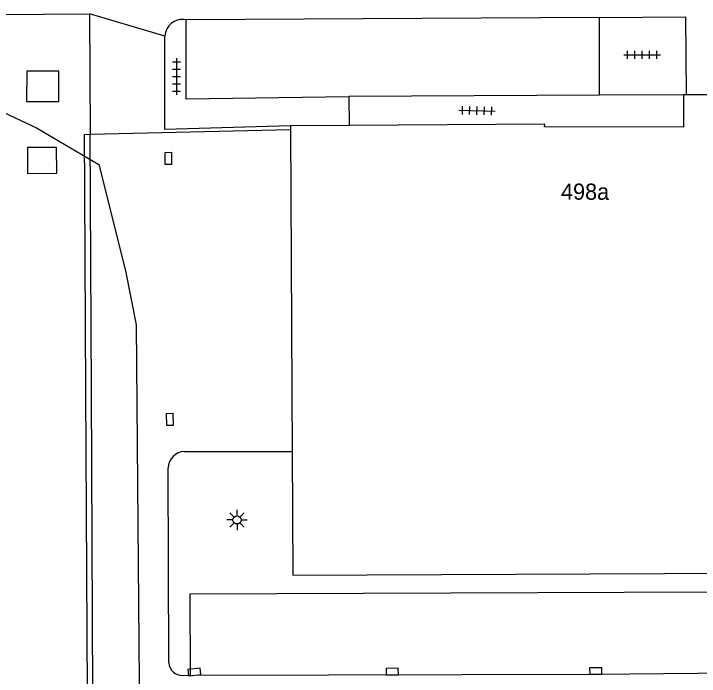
# Model space of a CAD drawing. Extents: x 132994 to 136000, y 393499 to 395512.
# Drawn here: x 133197.84 to 133240.19, y 394982.39 to 395023.31 of the extents above; entities that cross this region are included whole.
import ezdxf

# ---------------------------------------------------------------- set-up
doc = ezdxf.new("R2010")
doc.units = 0
for name, color, linetype in [('gg-afsc-hekwerk', 7, 'Continuous'), ('gg-anno-huisnummerreeks BGT', 7, 'Continuous'), ('gg-bbg-hoofdgebouw', 7, 'Continuous'), ('gg-bbg-lage trafo', 7, 'Continuous'), ('gg-bbg-onder overbouw', 7, 'Continuous'), ('gg-bbg-pand overbouw', 7, 'Continuous'), ('gg-knt-plantopografie kant verharding', 7, 'Continuous'), ('gg-knt-verharding', 7, 'Continuous'), ('gg-knt-verharding nz', 7, 'Continuous'), ('gt-grn-vlakafsluiter', 7, 'Continuous'), ('gt-symb-kolk', 7, 'Continuous'), ('gt-symb-kolk center center', 7, 'Continuous'), ('gt-symb-lichtmast', 7, 'Continuous'), ('gt-symb-tegel verharding', 7, 'Continuous')]:
    doc.layers.add(name, color=color, linetype=linetype)

# ---------------------------------------------------------------- blocks, each defined once
blk = doc.blocks.new('gt0-TEG1')
at = {"layer": 'gt-symb-tegel verharding'}
for p, q in [((-1.125, 0), (1.125, 0)), ((-0.9, -0.25), (-0.9, 0.25)), ((-0.45, -0.25), (-0.45, 0.25)), ((0, -0.25), (0, 0.25)), ((0.45, -0.25), (0.45, 0.25)), ((0.9, -0.25), (0.9, 0.25))]:
    blk.add_line(p, q, dxfattribs=at)
blk = doc.blocks.new('gt0-KOLK')
at = {"layer": 'gt-symb-kolk'}
blk.add_lwpolyline([(0, 0), (0.375, 0), (0.375, 0.4), (-0.375, 0.4), (-0.375, 0), (0, 0)], dxfattribs=at)
blk = doc.blocks.new('gt0-KOLKCC')
at = {"layer": 'gt-symb-kolk center center'}
blk.add_lwpolyline([(-0.375, 0.2), (0.375, 0.2), (0.375, -0.2), (-0.375, -0.2)], close=True, dxfattribs=at)
blk = doc.blocks.new('gt0-LMAST')
at = {"layer": 'gt-symb-lichtmast'}
for p, q in [((-0.182, 0.173), (-0.447, 0.438)), ((-0.005, 0.246), (-0.005, 0.621)), ((0.172, 0.173), (0.437, 0.438)), ((-0.255, -0.004), (-0.63, -0.004)), ((-0.182, -0.181), (-0.447, -0.446)), ((-0.005, -0.254), (-0.005, -0.629)), ((0.437, -0.446), (0.172, -0.181)), ((0.245, -0.004), (0.62, -0.004))]:
    blk.add_line(p, q, dxfattribs=at)
blk.add_circle((-0.005, -0.004), 0.25, dxfattribs=at)

msp = doc.modelspace()

# ---------------------------------------------------------------- linework, layer by layer
at = {"layer": 'gg-afsc-hekwerk'}
for p, q in [((133202.553, 395015.869), (133214.931, 395016.168)), ((133202.206, 395015.861), (133202.553, 395015.869)), ((133202.226, 395012.331), (133202.206, 395015.861)), ((133202.297, 395000), (133202.226, 395012.331)), ((133202.552, 394955.581), (133202.297, 395000))]:
    msp.add_line(p, q, dxfattribs=at)
at = {"layer": 'gg-bbg-hoofdgebouw'}
for p, q in [((133239.387, 395018.304), (133239.216, 395018.303)), ((133251.534, 395018.348), (133239.387, 395018.304)), ((133218.56, 395016.418), (133214.93, 395016.395)), ((133214.93, 395016.395), (133214.931, 395016.168)), ((133214.931, 395016.168), (133215.019, 395000)), ((133215.019, 395000), (133215.039, 394996.268))]:
    msp.add_line(p, q, dxfattribs=at)
msp.add_lwpolyline([(133215.039, 394996.268), (133215.08, 394988.629), (133251.827, 394988.795)], dxfattribs=at)
at = {"layer": 'gg-bbg-lage trafo'}
for points in [[(133198.643, 395019.768), (133198.638, 395017.892), (133200.624, 395017.887), (133200.629, 395019.763), (133198.643, 395019.768)], [(133198.695, 395015.048), (133198.697, 395013.451), (133200.493, 395013.463), (133200.486, 395015.06), (133198.695, 395015.048)]]:
    msp.add_lwpolyline(points, dxfattribs=at)
at = {"layer": 'gg-bbg-onder overbouw'}
msp.add_lwpolyline([(133239.216, 395018.303), (133239.227, 395016.301), (133230.621, 395016.333), (133230.653, 395016.495), (133218.56, 395016.418)], dxfattribs=at)
at = {"layer": 'gg-bbg-pand overbouw'}
for p, q in [((133234.038, 395018.276), (133218.535, 395018.194)), ((133239.216, 395018.303), (133234.038, 395018.276)), ((133218.535, 395018.194), (133218.56, 395016.418))]:
    msp.add_line(p, q, dxfattribs=at)
at = {"layer": 'gg-knt-plantopografie kant verharding'}
msp.add_lwpolyline([(133137.656, 395022.614), (133139.873, 395021.709), (133143.722, 395020.409), (133156.85, 395020.334), (133168.132, 395018.827), (133175.698, 395018.838), (133193.471, 395018.957), (133199.254, 395016.272), (133203.095, 395013.998), (133204.744, 395007.433), (133205.402, 395004.092), (133205.829, 394952.552)], dxfattribs=at)
at = {"layer": 'gg-knt-verharding'}
for p, q in [((133193.814, 395023.243), (133202.514, 395023.314)), ((133202.514, 395023.314), (133202.553, 395015.869)), ((133234.038, 395018.276), (133234.022, 395023.077)), ((133202.635, 395000), (133202.553, 395015.869)), ((133202.838, 394960.767), (133202.635, 395000)), ((133208.386, 394996.284), (133215.039, 394996.268)), ((133207.424, 394983.211), (133207.377, 394995.258)), ((133208.742, 394982.425), (133208.262, 394982.441))]:
    msp.add_line(p, q, dxfattribs=at)
for points in [[(133208.474, 395022.936), (133208.476, 395018.059), (133218.535, 395018.194)], [(133234.022, 395023.077), (133239.337, 395023.125), (133239.387, 395018.304)], [(133214.93, 395016.395), (133207.171, 395016.17), (133207.181, 395021.924)], [(133251.66, 394987.637), (133208.722, 394987.463), (133208.742, 394982.425)]]:
    msp.add_lwpolyline(points, dxfattribs=at)
for centre, radius, start, end in [((133208.257, 395021.881), 1.077, 78.3752, 177.7236), ((133208.438, 394995.224), 1.061, 92.8009, 178.1563), ((133208.241, 394983.26), 0.819, 183.4054, 271.4377)]:
    msp.add_arc(centre, radius, start, end, dxfattribs=at)
at = {"layer": 'gg-knt-verharding nz'}
msp.add_line((133234.022, 395023.077), (133208.474, 395022.936), dxfattribs=at)
msp.add_lwpolyline([(133208.742, 394982.425), (133209.019, 394982.454), (133233.797, 394982.513), (133246.406, 394982.648), (133251.671, 394982.564)], dxfattribs=at)
at = {"layer": 'gt-grn-vlakafsluiter'}
msp.add_line((133207.181, 395021.924), (133202.514, 395023.314), dxfattribs=at)

# ---------------------------------------------------------------- block references
at = {"layer": 'gt-symb-kolk'}
for p, rotation in [((133209.019, 394982.454), 5.967037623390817), ((133221.226, 394982.482), 0.2864765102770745), ((133233.797, 394982.513), 0.22918189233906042)]:
    msp.add_blockref('gt0-KOLK', p, dxfattribs=dict(at, rotation=rotation))
at = {"layer": 'gt-symb-kolk center center'}
for p, rotation in [((133207.39, 395014.378), -89.54164354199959), ((133207.488, 394998.253), 91.54661029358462)]:
    msp.add_blockref('gt0-KOLKCC', p, dxfattribs=dict(at, rotation=rotation))
at = {"layer": 'gt-symb-lichtmast'}
msp.add_blockref('gt0-LMAST', (133211.639, 394992.05), dxfattribs=at)
at = {"layer": 'gt-symb-tegel verharding'}
msp.add_blockref('gt0-TEG1', (133236.664, 395020.772), dxfattribs=at)
for p, rotation in [((133207.888, 395019.437), -90.00000000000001), ((133226.462, 395017.327), -1.3175706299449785)]:
    msp.add_blockref('gt0-TEG1', p, dxfattribs=dict(at, rotation=rotation))

# ---------------------------------------------------------------- texts
at = {"layer": 'gg-anno-huisnummerreeks BGT'}
msp.add_text('498a', height=1, rotation=359.8, dxfattribs=at).set_placement((133231.649, 395011.828))

doc.saveas('drawing.dxf')
